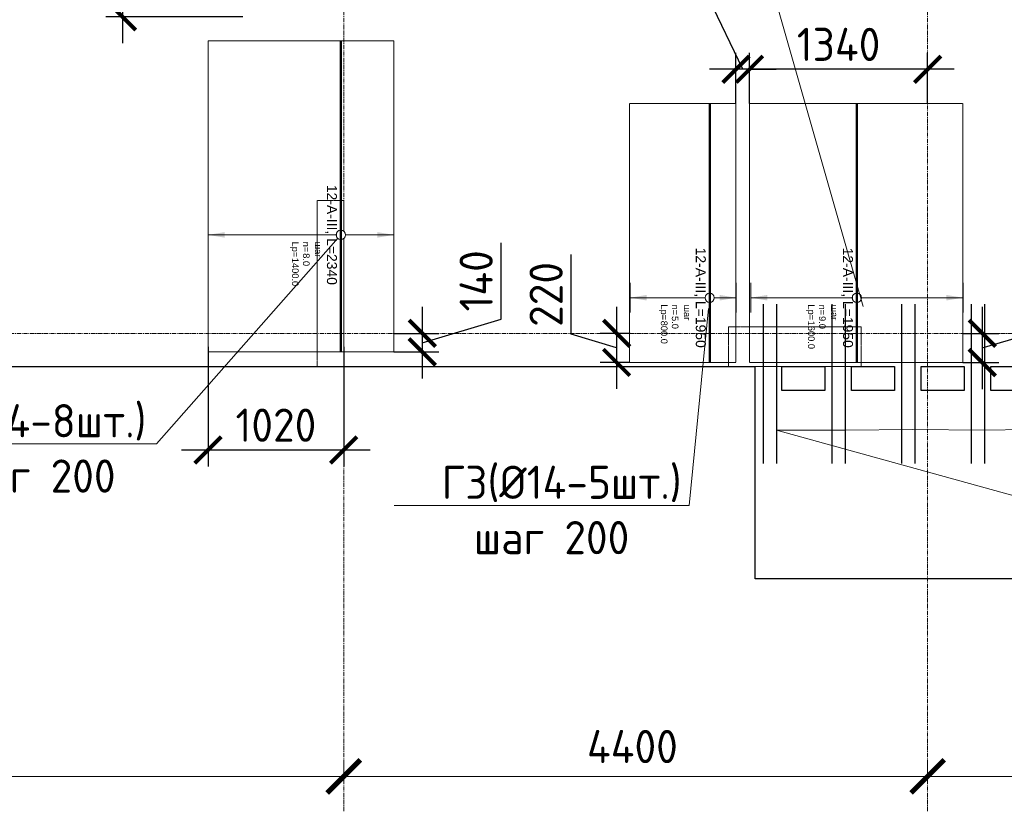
# Model space of a CAD drawing. Header units: millimetres. Extents: x -5898314 to 1055204, y -720802 to 1562611.
# Tile 322 of 362: x 130641 to 138061, y -48552 to -42641. Entities that reach past the tile are written whole.
import ezdxf
from ezdxf import colors
from ezdxf.entities.mleader import LeaderData, LeaderLine
from ezdxf.enums import TextEntityAlignment as Align
from ezdxf.math import Vec2, Vec3

# ---------------------------------------------------------------- set-up
doc = ezdxf.new("R2010")
doc.units = ezdxf.units.MM
doc.set_wipeout_variables(frame=1)
for name, pattern in [('01 Штриховая _4 мм_', [6, 3.5, -2.5]), ('______5', [1100, 800, -100, 100, -100]), ('DASHED', [7, 5, -2, 0]), ('GOST2.303 4', [7, 5, -2, 0]), ('осевая', [50.8, 31.75, -6.35, 6.35, -6.35])]:
    doc.linetypes.add(name, pattern=pattern)
for name, color, linetype, lineweight in [('907Сл Осевые', 1, 'Continuous', 0), ('_0.5', 94, 'Continuous', 50), ('RAZMER', 100, 'Continuous', 15), ('АрмСтер', 2, 'Continuous', 50), ('контур распр. стерхней', 2, 'GOST2.303 4', 20), ('Оси', 40, '______5', 18), ('Перекрытие ж_бетон', 1, 'Continuous', 30), ('подоснова', 151, 'Continuous', 5), ('РАЗМЕРЫ', 1, 'Continuous', 9)]:
    doc.layers.add(name, color=color, linetype=linetype, lineweight=lineweight)
doc.layers.add('АрмСтер_атрибуты', color=2, linetype='Continuous', lineweight=0, plot=False)
doc.layers.add('Колонна_ бетон', color=7, linetype='Continuous', lineweight=50, true_color=0xb4b496)
doc.styles.add('GOST-2.304_Type-B', font='GOST_Common.ttf')
doc.styles.get("Standard").update_dxf_attribs({"font": 'arial.ttf'})
doc.styles.add('Аннотативный', font='arial.ttf')
doc.dimstyles.new('СПДС', dxfattribs={"dimscale": 100, "dimtxt": 2.5, "dimasz": 2, "dimexe": 1.25, "dimexo": 0, "dimtad": 1, "dimdec": 0, "dimrnd": 5, "dimtxsty": 'GOST-2.304_Type-B', "dimblk": 'ARCHTICK', "dimcen": 2.5, "dimdle": 2, "dimclrd": 1, "dimclre": 1, "dimclrt": 1, "dimadec": 0, "dimazin": 2, "dimtfac": 0.75, "dimtdec": 0, "dimtmove": 1, "dimatfit": 3, "dimfxl": 1, "dimtfillclr": 256, "dimtolj": 1, "dimarcsym": 1})

# ---------------------------------------------------------------- blocks, each defined once
blk = doc.blocks.new('подложка стн 1-го этажа')
at = {"layer": 'Колонна_ бетон', "color": 252, "linetype": 'DASHED', "lineweight": 0, "ltscale": 0.5, "true_color": 0x939598, "transparency": 33554687}
for p, q in [((35143.8, 10711.8, -200), (34943.8, 10711.8, -200)), ((34943.8, 10711.8, -200), (34943.8, 9461.8, -200)), ((35143.8, 10711.8, -200), (34943.8, 10711.8, -200)), ((34943.8, 10711.8, -200), (34943.8, 9461.8, -200)), ((35143.8, 10711.8, -200), (35143.8, 9461.8, -200)), ((35143.8, 10711.8, -200), (35143.8, 9461.8, -200)), ((38043.8, 9761.8, -200), (39043.8, 9761.8, -200)), ((38043.8, 9461.8, -200), (38043.8, 9761.8, -200)), ((38043.8, 9761.8, -200), (39043.8, 9761.8, -200)), ((38043.8, 9461.8, -200), (38043.8, 9761.8, -200)), ((39043.8, 9461.8, -200), (39043.8, 9761.8, -200)), ((39043.8, 9461.8, -200), (39043.8, 9761.8, -200)), ((35143.8, 9461.8, -200), (34943.8, 9461.8, -200)), ((35143.8, 9461.8, -200), (34943.8, 9461.8, -200)), ((38043.8, 9461.8, -200), (39043.8, 9461.8, -200)), ((38043.8, 9461.8, -200), (39043.8, 9461.8, -200))]:
    blk.add_line(p, q, dxfattribs=at)
blk = doc.blocks.new('_ArchTick')
at = {"color": 0, "linetype": 'ByBlock', "const_width": 0.15}
blk.add_lwpolyline([(-0.5, -0.5), (0.5, 0.5)], dxfattribs=at)
blk = doc.blocks.new('*D1454')
at = {"color": 1, "lineweight": -2, "transparency": 16777216}
for p, q in [((-64304.7, -346038.9), (-64304.7, -345913.9)), ((-58604.7, -346038.9), (-58604.7, -345913.9)), ((-64504.7, -346038.9), (-58404.7, -346038.9))]:
    blk.add_line(p, q, dxfattribs=at)
at = {"layer": 'DEFPOINTS', "color": 0, "lineweight": 0, "transparency": 16777216}
for p in [(-64304.7, -346038.9), (-58604.7, -346038.9), (-58604.7, -346038.9)]:
    blk.add_point(p, dxfattribs=at)
at = {"color": 1, "lineweight": -2, "transparency": 16777216, "xscale": 250, "yscale": 250, "zscale": 250, "rotation": 180}
blk.add_blockref('_ArchTick', (-64304.7, -346038.9), dxfattribs=at)
at = {"color": 1, "lineweight": -2, "transparency": 16777216, "xscale": 250, "yscale": 250, "zscale": 250}
blk.add_blockref('_ArchTick', (-58604.7, -346038.9), dxfattribs=at)
at = {"color": 1, "lineweight": 0, "transparency": 16777216, "insert": (-61479.9, -345813.9), "char_height": 250, "width": 83333.333, "attachment_point": 5, "style": 'GOST-2.304_Type-B'}
blk.add_mtext('\\A1;5700', dxfattribs=at)
blk = doc.blocks.new('*D1455')
at = {"color": 1, "lineweight": -2, "transparency": 16777216}
for p, q in [((-58604.7, -346038.9), (-58604.7, -345913.9)), ((-54204.7, -346038.9), (-54204.7, -345913.9)), ((-58804.7, -346038.9), (-54004.7, -346038.9))]:
    blk.add_line(p, q, dxfattribs=at)
at = {"layer": 'DEFPOINTS', "color": 0, "lineweight": 0, "transparency": 16777216}
for p in [(-58604.7, -346038.9), (-54204.7, -346038.9), (-54204.7, -346038.9)]:
    blk.add_point(p, dxfattribs=at)
at = {"color": 1, "lineweight": -2, "transparency": 16777216, "xscale": 250, "yscale": 250, "zscale": 250, "rotation": 180}
blk.add_blockref('_ArchTick', (-58604.7, -346038.9), dxfattribs=at)
at = {"color": 1, "lineweight": -2, "transparency": 16777216, "xscale": 250, "yscale": 250, "zscale": 250}
blk.add_blockref('_ArchTick', (-54204.7, -346038.9), dxfattribs=at)
at = {"color": 1, "lineweight": 0, "transparency": 16777216, "insert": (-56429.9, -345813.9), "char_height": 250, "width": 83333.333, "attachment_point": 5, "style": 'GOST-2.304_Type-B'}
blk.add_mtext('\\A1;4400', dxfattribs=at)
blk = doc.blocks.new('*D1456')
at = {"color": 1, "lineweight": -2, "transparency": 16777216}
for p, q in [((-54204.7, -346038.9), (-54204.7, -345913.9)), ((-51904.7, -346038.9), (-51904.7, -345913.9)), ((-54404.7, -346038.9), (-51704.7, -346038.9))]:
    blk.add_line(p, q, dxfattribs=at)
at = {"layer": 'DEFPOINTS', "color": 0, "lineweight": 0, "transparency": 16777216}
for p in [(-54204.7, -346038.9), (-51904.7, -346038.9), (-51904.7, -346038.9)]:
    blk.add_point(p, dxfattribs=at)
at = {"color": 1, "lineweight": -2, "transparency": 16777216, "xscale": 250, "yscale": 250, "zscale": 250, "rotation": 180}
blk.add_blockref('_ArchTick', (-54204.7, -346038.9), dxfattribs=at)
at = {"color": 1, "lineweight": -2, "transparency": 16777216, "xscale": 250, "yscale": 250, "zscale": 250}
blk.add_blockref('_ArchTick', (-51904.7, -346038.9), dxfattribs=at)
at = {"color": 1, "lineweight": 0, "transparency": 16777216, "insert": (-53079.9, -345813.9), "char_height": 250, "width": 83333.333, "attachment_point": 5, "style": 'GOST-2.304_Type-B'}
blk.add_mtext('\\A1;2300', dxfattribs=at)
blk = doc.blocks.new('_None')
blk = doc.blocks.new('*U1019')
at = {"layer": 'РАЗМЕРЫ'}
for p, q in [((112.5, 800), (-112.5, 800)), ((112.5, -800), (-112.5, -800))]:
    blk.add_line(p, q, dxfattribs=at)
at = {"layer": 'РАЗМЕРЫ', "ltscale": 15}
blk.add_line((0, -800), (0, 800), dxfattribs=at)
at = {"layer": 'РАЗМЕРЫ'}
for points in [[(0, 800), (20.9, 674.8), (-20.9, 674.8)], [(0, -800), (20.9, -674.8), (-20.9, -674.8)]]:
    blk.add_solid(points, dxfattribs=at)
at = {"layer": 'АрмСтер_атрибуты', "color": 215, "ltscale": 15, "style": 'Аннотативный'}
for s, p in [('шаг', (51.4, -194.2)), ('n=', (51.4, -285.1)), ('Lр=', (50.2, -367.8))]:
    blk.add_text(s, height=50, dxfattribs=at).set_placement(p)
at = {"layer": 'АрмСтер_атрибуты', "style": 'Аннотативный', "flags": 8}
blk.add_attdef('ПОЗ', (110, 29.6), '', height=75, dxfattribs=at)
at = {"layer": 'АрмСтер_атрибуты', "color": 215, "style": 'Аннотативный'}
for tag, p, flags in [('ШАГ', (190.9, -194.2), 10), ('КОЛ', (138, -285.1), 8), ('ШИРИНА', (172.9, -367.8), 8)]:
    blk.add_attdef(tag, p, '', height=50, dxfattribs=dict(at, flags=flags))
at = {"layer": 'АрмСтер_атрибуты', "flags": 9}
for tag, p in [('МАССА', (-1033.5, -2010.5)), ('ОБОЗНАЧЕНИЕ', (-1033.5, -2124.4))]:
    blk.add_attdef(tag, p, '', height=75, dxfattribs=at)
at = {"linetype": 'Continuous', "lineweight": 0}
blk.add_wipeout([(35, 0), (28.3, 20.6), (10.8, 33.3), (-10.8, 33.3), (-28.3, 20.6), (-35, 0), (-28.3, -20.6), (-10.8, -33.3), (10.8, -33.3), (28.3, -20.6)], dxfattribs=at)
at = {"color": 0, "linetype": 'ByBlock', "lineweight": -2, "ltscale": 100}
blk.add_line((-1462.5, 0), (487.5, 0), dxfattribs=at)
at = {"layer": 'РАЗМЕРЫ'}
blk.add_circle((0, 0), 35, dxfattribs=at)
at = {"layer": 'АрмСтер_атрибуты', "style": 'Аннотативный', "flags": 8}
blk.add_attdef('НАИМЕНОВАНИЕ', text='', height=75, dxfattribs=at).set_placement((0, -29.3), align=Align.TOP_CENTER)
blk = doc.blocks.new('*U1029')
at = {"layer": 'РАЗМЕРЫ'}
for p, q in [((112.5, 400), (-112.5, 400)), ((112.5, -1000), (-112.5, -1000))]:
    blk.add_line(p, q, dxfattribs=at)
at = {"layer": 'РАЗМЕРЫ', "ltscale": 15}
blk.add_line((0, -1000), (0, 400), dxfattribs=at)
at = {"layer": 'РАЗМЕРЫ'}
for points in [[(0, 400), (20.9, 274.8), (-20.9, 274.8)], [(0, -1000), (20.9, -874.8), (-20.9, -874.8)]]:
    blk.add_solid(points, dxfattribs=at)
at = {"layer": 'АрмСтер_атрибуты', "color": 215, "ltscale": 15, "style": 'Аннотативный'}
for s, p in [('шаг', (51.4, -194.2)), ('n=', (51.4, -285.1)), ('Lр=', (50.2, -367.8))]:
    blk.add_text(s, height=50, dxfattribs=at).set_placement(p)
at = {"layer": 'АрмСтер_атрибуты', "style": 'Аннотативный', "flags": 8}
blk.add_attdef('ПОЗ', (110, 29.6), '', height=75, dxfattribs=at)
at = {"layer": 'АрмСтер_атрибуты', "color": 215, "style": 'Аннотативный'}
for tag, p, flags in [('ШАГ', (190.9, -194.2), 10), ('КОЛ', (138, -285.1), 8), ('ШИРИНА', (172.9, -367.8), 8)]:
    blk.add_attdef(tag, p, '', height=50, dxfattribs=dict(at, flags=flags))
at = {"layer": 'АрмСтер_атрибуты', "flags": 9}
for tag, p in [('МАССА', (-1033.5, -410.5)), ('ОБОЗНАЧЕНИЕ', (-1033.5, -524.4))]:
    blk.add_attdef(tag, p, '', height=75, dxfattribs=at)
at = {"linetype": 'Continuous', "lineweight": 0}
blk.add_wipeout([(35, 0), (28.3, 20.6), (10.8, 33.3), (-10.8, 33.3), (-28.3, 20.6), (-35, 0), (-28.3, -20.6), (-10.8, -33.3), (10.8, -33.3), (28.3, -20.6)], dxfattribs=at)
at = {"color": 0, "linetype": 'ByBlock', "lineweight": -2, "ltscale": 100}
blk.add_line((-1462.5, 0), (877.5, 0), dxfattribs=at)
at = {"layer": 'РАЗМЕРЫ'}
blk.add_circle((0, 0), 35, dxfattribs=at)
at = {"layer": 'АрмСтер_атрибуты', "style": 'Аннотативный', "flags": 8}
blk.add_attdef('НАИМЕНОВАНИЕ', text='', height=75, dxfattribs=at).set_placement((0, -29.3), align=Align.TOP_CENTER)
blk = doc.blocks.new('*U1060')
at = {"layer": 'РАЗМЕРЫ'}
for p, q in [((112.5, 200), (-112.5, 200)), ((112.5, -600), (-112.5, -600))]:
    blk.add_line(p, q, dxfattribs=at)
at = {"layer": 'РАЗМЕРЫ', "ltscale": 15}
blk.add_line((0, -600), (0, 200), dxfattribs=at)
at = {"layer": 'РАЗМЕРЫ'}
for points in [[(0, 200), (20.9, 74.8), (-20.9, 74.8)], [(0, -600), (20.9, -474.8), (-20.9, -474.8)]]:
    blk.add_solid(points, dxfattribs=at)
at = {"layer": 'АрмСтер_атрибуты', "color": 215, "ltscale": 15, "style": 'Аннотативный'}
for s, p in [('шаг', (51.4, -194.2)), ('n=', (51.4, -285.1)), ('Lр=', (50.2, -367.8))]:
    blk.add_text(s, height=50, dxfattribs=at).set_placement(p)
at = {"layer": 'АрмСтер_атрибуты', "style": 'Аннотативный', "flags": 8}
blk.add_attdef('ПОЗ', (110, 29.6), '', height=75, dxfattribs=at)
at = {"layer": 'АрмСтер_атрибуты', "color": 215, "style": 'Аннотативный'}
for tag, p, flags in [('ШАГ', (190.9, -194.2), 10), ('КОЛ', (138, -285.1), 8), ('ШИРИНА', (172.9, -367.8), 8)]:
    blk.add_attdef(tag, p, '', height=50, dxfattribs=dict(at, flags=flags))
at = {"layer": 'АрмСтер_атрибуты', "flags": 9}
for tag, p in [('МАССА', (-1033.5, -2610.5)), ('ОБОЗНАЧЕНИЕ', (-1033.5, -2724.4))]:
    blk.add_attdef(tag, p, '', height=75, dxfattribs=at)
at = {"linetype": 'Continuous', "lineweight": 0}
blk.add_wipeout([(35, 0), (28.3, 20.6), (10.8, 33.3), (-10.8, 33.3), (-28.3, 20.6), (-35, 0), (-28.3, -20.6), (-10.8, -33.3), (10.8, -33.3), (28.3, -20.6)], dxfattribs=at)
at = {"color": 0, "linetype": 'ByBlock', "lineweight": -2, "ltscale": 100}
blk.add_line((-1462.5, 0), (487.5, 0), dxfattribs=at)
at = {"layer": 'РАЗМЕРЫ'}
blk.add_circle((0, 0), 35, dxfattribs=at)
at = {"layer": 'АрмСтер_атрибуты', "style": 'Аннотативный', "flags": 8}
blk.add_attdef('НАИМЕНОВАНИЕ', text='', height=75, dxfattribs=at).set_placement((0, -29.3), align=Align.TOP_CENTER)
blk = doc.blocks.new('*D1118')
at = {"layer": '907Сл Осевые', "color": 1, "lineweight": -2, "transparency": 16777216}
for p, q in [((134268.5, -44896.2), (134268.5, -44321.2)), ((133674.7, -44804.4), (133674.7, -45344.4)), ((133674.7, -45074.4), (134268.5, -44896.2)), ((133461, -45004.4), (133799.7, -45004.4)), ((133461, -45144.4), (133799.7, -45144.4))]:
    blk.add_line(p, q, dxfattribs=at)
at = {"layer": 'DEFPOINTS', "color": 0, "lineweight": 0, "transparency": 16777216}
for p in [(133461, -45004.4), (133461, -45144.4), (133674.7, -45144.4)]:
    blk.add_point(p, dxfattribs=at)
at = {"layer": '907Сл Осевые', "color": 1, "lineweight": -2, "transparency": 16777216, "xscale": 200, "yscale": 200, "zscale": 200}
for p, rotation in [((133674.7, -45004.4), 90), ((133674.7, -45144.4), 270)]:
    blk.add_blockref('_ArchTick', p, dxfattribs=dict(at, rotation=rotation))
at = {"layer": '907Сл Осевые', "color": 1, "lineweight": 0, "transparency": 16777216, "insert": (134081, -44608.7), "char_height": 250, "attachment_point": 5, "rotation": 90, "style": 'GOST-2.304_Type-B'}
blk.add_mtext('\\A1;140', dxfattribs=at)
blk = doc.blocks.new('*D1119')
at = {"layer": '907Сл Осевые', "color": 1, "lineweight": -2, "transparency": 16777216}
for p, q in [((132061, -45106.4), (132061, -46008.3)), ((133082.8, -45106.4), (133082.8, -46008.3)), ((133282.8, -45883.3), (131861, -45883.3))]:
    blk.add_line(p, q, dxfattribs=at)
at = {"layer": 'DEFPOINTS', "color": 0, "lineweight": 0, "transparency": 16777216}
for p in [(132061, -45106.4), (133082.8, -45106.4), (132061, -45883.3)]:
    blk.add_point(p, dxfattribs=at)
at = {"layer": '907Сл Осевые', "color": 1, "lineweight": -2, "transparency": 16777216, "xscale": 200, "yscale": 200, "zscale": 200, "rotation": 180}
blk.add_blockref('_ArchTick', (132061, -45883.3), dxfattribs=at)
at = {"layer": '907Сл Осевые', "color": 1, "lineweight": -2, "transparency": 16777216, "xscale": 200, "yscale": 200, "zscale": 200}
blk.add_blockref('_ArchTick', (133082.8, -45883.3), dxfattribs=at)
at = {"layer": '907Сл Осевые', "color": 1, "lineweight": 0, "transparency": 16777216, "insert": (132571.9, -45695.8), "char_height": 250, "attachment_point": 5, "style": 'GOST-2.304_Type-B'}
blk.add_mtext('\\A1;1020', dxfattribs=at)
blk = doc.blocks.new('*D1120')
at = {"layer": '907Сл Осевые', "color": 1, "lineweight": -2, "transparency": 16777216}
for p, q in [((131416.6, -39904.4), (131416.6, -42819.1)), ((132322.3, -40104.4), (131291.6, -40104.4)), ((132322.3, -42619.1), (131291.6, -42619.1))]:
    blk.add_line(p, q, dxfattribs=at)
at = {"layer": 'DEFPOINTS', "color": 0, "lineweight": 0, "transparency": 16777216}
for p in [(132322.3, -40104.4), (131416.6, -42619.1), (132322.3, -42619.1)]:
    blk.add_point(p, dxfattribs=at)
at = {"layer": '907Сл Осевые', "color": 1, "lineweight": -2, "transparency": 16777216, "xscale": 200, "yscale": 200, "zscale": 200}
for p, rotation in [((131416.6, -40104.4), 90), ((131416.6, -42619.1), 270)]:
    blk.add_blockref('_ArchTick', p, dxfattribs=dict(at, rotation=rotation))
at = {"layer": '907Сл Осевые', "color": 1, "lineweight": 0, "transparency": 16777216, "insert": (131229.1, -41361.7), "char_height": 250, "attachment_point": 5, "rotation": 90, "style": 'GOST-2.304_Type-B'}
blk.add_mtext('\\A1;2515', dxfattribs=at)
blk = doc.blocks.new('*D1122')
at = {"layer": '907Сл Осевые', "color": 1, "lineweight": -2, "transparency": 16777216}
for p, q in [((134795.7, -45010.7), (134795.7, -44410.7)), ((135139.4, -44804.4), (135139.4, -45423.3)), ((135139.4, -45113.8), (134795.7, -45010.7)), ((135242.1, -45004.4), (135014.4, -45004.4)), ((135237.1, -45223.3), (135014.4, -45223.3))]:
    blk.add_line(p, q, dxfattribs=at)
at = {"layer": 'DEFPOINTS', "color": 0, "lineweight": 0, "transparency": 16777216}
for p in [(135242.1, -45004.4), (135139.4, -45223.3), (135237.1, -45223.3)]:
    blk.add_point(p, dxfattribs=at)
at = {"layer": '907Сл Осевые', "color": 1, "lineweight": -2, "transparency": 16777216, "xscale": 200, "yscale": 200, "zscale": 200}
for p, rotation in [((135139.4, -45004.4), 90), ((135139.4, -45223.3), 270)]:
    blk.add_blockref('_ArchTick', p, dxfattribs=dict(at, rotation=rotation))
at = {"layer": '907Сл Осевые', "color": 1, "lineweight": 0, "transparency": 16777216, "insert": (134608.2, -44710.7), "char_height": 250, "attachment_point": 5, "rotation": 90, "style": 'GOST-2.304_Type-B'}
blk.add_mtext('\\A1;220', dxfattribs=at)
blk = doc.blocks.new('*D1068')
at = {"layer": '907Сл Осевые', "color": 1, "lineweight": -2, "transparency": 16777216}
for p, q in [((138488.7, -44936.3), (138488.7, -44336.3)), ((137895, -44804.4), (137895, -45424.4)), ((137895, -45114.4), (138488.7, -44936.3)), ((137747.8, -45004.4), (138020, -45004.4)), ((137747.8, -45224.4), (138020, -45224.4))]:
    blk.add_line(p, q, dxfattribs=at)
at = {"layer": 'DEFPOINTS', "color": 0, "lineweight": 0, "transparency": 16777216}
for p in [(137747.8, -45004.4), (137747.8, -45224.4), (137895, -45224.4)]:
    blk.add_point(p, dxfattribs=at)
at = {"layer": '907Сл Осевые', "color": 1, "lineweight": -2, "transparency": 16777216, "xscale": 200, "yscale": 200, "zscale": 200}
for p, rotation in [((137895, -45004.4), 90), ((137895, -45224.4), 270)]:
    blk.add_blockref('_ArchTick', p, dxfattribs=dict(at, rotation=rotation))
at = {"layer": '907Сл Осевые', "color": 1, "lineweight": 0, "transparency": 16777216, "insert": (138301.2, -44636.3), "char_height": 250, "attachment_point": 5, "rotation": 90, "style": 'GOST-2.304_Type-B'}
blk.add_mtext('\\A1;220', dxfattribs=at)
blk = doc.blocks.new('*D1123')
at = {"layer": '907Сл Осевые', "color": 1, "lineweight": -2, "transparency": 16777216}
for p, q in [((136141.2, -43273.3), (136141.2, -42889.6)), ((137482.8, -43273.3), (137482.8, -42889.6)), ((137682.8, -43014.6), (135941.2, -43014.6))]:
    blk.add_line(p, q, dxfattribs=at)
at = {"layer": 'DEFPOINTS', "color": 0, "lineweight": 0, "transparency": 16777216}
for p in [(136141.2, -43014.6), (136141.2, -43273.3), (137482.8, -43273.3)]:
    blk.add_point(p, dxfattribs=at)
at = {"layer": '907Сл Осевые', "color": 1, "lineweight": -2, "transparency": 16777216, "xscale": 200, "yscale": 200, "zscale": 200, "rotation": 180}
blk.add_blockref('_ArchTick', (136141.2, -43014.6), dxfattribs=at)
at = {"layer": '907Сл Осевые', "color": 1, "lineweight": -2, "transparency": 16777216, "xscale": 200, "yscale": 200, "zscale": 200}
blk.add_blockref('_ArchTick', (137482.8, -43014.6), dxfattribs=at)
at = {"layer": '907Сл Осевые', "color": 1, "lineweight": 0, "transparency": 16777216, "insert": (136812, -42827.1), "char_height": 250, "attachment_point": 5, "style": 'GOST-2.304_Type-B'}
blk.add_mtext('\\A1;1340', dxfattribs=at)
blk = doc.blocks.new('*D1437')
at = {"layer": '_0.5', "color": 1, "lineweight": -2, "transparency": 16777216}
for p, q in [((135836.4, -42483.4), (135286.4, -42483.4)), ((136090, -43014.6), (135836.4, -42483.4)), ((136038.8, -43273.3), (136038.8, -42889.6)), ((136141.2, -43273.3), (136141.2, -42889.6)), ((136038.8, -43014.6), (135838.8, -43014.6)), ((136141.2, -43014.6), (136038.8, -43014.6)), ((136141.2, -43014.6), (136038.8, -43014.6)), ((136141.2, -43014.6), (136341.2, -43014.6))]:
    blk.add_line(p, q, dxfattribs=at)
at = {"layer": 'DEFPOINTS', "color": 0, "lineweight": 0, "transparency": 16777216}
for p in [(136038.8, -43014.6), (136038.8, -43273.3), (136141.2, -43273.3)]:
    blk.add_point(p, dxfattribs=at)
at = {"layer": '_0.5', "color": 1, "lineweight": -2, "transparency": 16777216, "xscale": 200, "yscale": 200, "zscale": 200}
blk.add_blockref('_ArchTick', (136038.8, -43014.6), dxfattribs=at)
at = {"layer": '_0.5', "color": 1, "lineweight": -2, "transparency": 16777216, "xscale": 200, "yscale": 200, "zscale": 200, "rotation": 180}
blk.add_blockref('_ArchTick', (136141.2, -43014.6), dxfattribs=at)
at = {"layer": '_0.5', "color": 1, "lineweight": 0, "transparency": 16777216, "insert": (135561.4, -42295.9), "char_height": 250, "attachment_point": 5, "style": 'GOST-2.304_Type-B'}
blk.add_mtext('\\A1;100', dxfattribs=at)
blk = doc.blocks.new('оси блок 2')
at = {"layer": 'Оси', "color": 16, "linetype": 'осевая', "lineweight": 0, "transparency": 33554687}
for p, q in [((-58604.7, -322543), (-58604.7, -347914.1)), ((-54204.7, -322543), (-54204.7, -347914.1)), ((-89822.3, -342701.3), (-37238.5, -342701.3))]:
    blk.add_line(p, q, dxfattribs=at)
at = {"lineweight": 0}
for base, p1, p2, picture, middle in [((-58604.7, -346038.9), (-64304.7, -346038.9), (-58604.7, -346038.9), '*D1454', (-61479.9, -346038.9)), ((-54204.7, -346038.9), (-58604.7, -346038.9), (-54204.7, -346038.9), '*D1455', (-56429.9, -346038.9)), ((-51904.7, -346038.9), (-54204.7, -346038.9), (-51904.7, -346038.9), '*D1456', (-53079.9, -346038.9))]:
    dim = blk.add_linear_dim(base=base, p1=p1, p2=p2, dimstyle='СПДС', override={"dimgap": 1}, dxfattribs=at)
    dim.commit()
    dim.dimension.update_dxf_attribs({"geometry": picture, "text_midpoint": middle, "dimtype": 160})

msp = doc.modelspace()

# ---------------------------------------------------------------- linework, layer by layer
at = {"layer": 'RAZMER', "lineweight": 30}
for points, elevation in [([(136243.65, -44784.12), (136243.6, -45984.12)], -0.05), ([(136343.65, -44784.12), (136343.6, -45984.12)], -0.05), ([(136760.9, -44784.12), (136760.86, -45984.12)], -0.07), ([(136860.9, -44784.12), (136860.86, -45984.12)], -0.07), ([(137285.89, -44784.12), (137285.84, -45984.12)], -0.05), ([(137385.89, -44784.12), (137385.84, -45984.12)], -0.05), ([(137810.97, -44784.12), (137810.92, -45984.12)], -0.14), ([(137910.97, -44784.12), (137910.92, -45984.12)], -0.14)]:
    msp.add_lwpolyline(points, dxfattribs=dict(at, elevation=elevation))
at = {"layer": 'контур распр. стерхней', "linetype": '01 Штриховая _4 мм_'}
for points in [[(132060.97, -45144.36), (132060.97, -42799.8), (133460.97, -42799.81), (133460.97, -45144.36)], [(135237.11, -45223.29), (135237.11, -43273.29), (136038.8, -43273.3), (136038.8, -45223.3)], [(136141.23, -45223.29), (136141.23, -43273.29), (137747.78, -43273.3), (137747.78, -45223.3)]]:
    msp.add_lwpolyline(points, close=True, dxfattribs=at)
at = {"layer": 'Перекрытие ж_бетон'}
for p, q in [((136183.35, -46854.44), (136183.35, -45254.44)), ((139533.35, -46854.44), (136183.35, -46854.44))]:
    msp.add_line(p, q, dxfattribs=at)
for points in [[(127633.52, -45254.44), (133034.77, -45254.44)], [(133033.35, -45254.44), (136183.35, -45254.44)]]:
    msp.add_lwpolyline(points, dxfattribs=at)
for points, elevation in [([(136708.43, -45434.4), (136383.43, -45434.4), (136383.43, -45254.4), (136708.43, -45254.4)], -0.07), ([(137233.51, -45434.4), (136908.51, -45434.4), (136908.51, -45254.4), (137233.51, -45254.4)], -0.16), ([(137758.41, -45434.4), (137433.41, -45434.4), (137433.41, -45254.4), (137758.41, -45254.4)], -0.05), ([(138283.39, -45434.4), (137958.39, -45434.4), (137958.39, -45254.4), (138283.39, -45254.4)], -0.04)]:
    msp.add_lwpolyline(points, close=True, dxfattribs=dict(at, elevation=elevation))

# ---------------------------------------------------------------- block references
msp.add_blockref('подложка стн 1-го этажа', (97939.43, -54716.23, 560), dxfattribs=at)
at = {"layer": 'подоснова', "color": 2, "ltscale": 0.3}
msp.add_blockref('оси блок 2', (191688.07, 297696.88), dxfattribs=at)

# ---------------------------------------------------------------- leaders
at = {"layer": 'подоснова', "color": 6, "lineweight": 0, "ltscale": 0.3}
ml = msp.add_multileader_mtext('Standard', dxfattribs=at)
ml.set_content('7(%%C14-8шт.)\\Pшаг 200', color=6, style='GOST-2.304_Type-B')
ml.set_leader_properties(color=256, linetype='ByLayer', lineweight=15)
ml.set_arrow_properties(name='NONE')
ml.build(insert=Vec2(0, 0))
ml.multileader.update_dxf_attribs({"text_left_attachment_type": 6, "text_right_attachment_type": 6, "dogleg_length": 0.1, "arrow_head_size": 18})
ctx = ml.context
ctx.base_point, ctx.char_height, ctx.arrow_head_size, ctx.landing_gap_size, ctx.plane_origin = Vec3(129883.36, -45837.49, 180), 250, 18, 20, Vec3(124585.54, -39758.68, 180)
ctx.left_attachment, ctx.right_attachment, ctx.text_align_type = 6, 6, 1
notes = []
notes.append((ctx, [(1, (1, 1, 0), (131672.32, -45837.49, 180), (-1, 0), 0.1, [(0, [(133060.97, -44262.31, 180)], 0, [])])]))
ctx.mtext.insert, ctx.mtext.alignment, ctx.mtext.flow_direction = Vec3(130777.79, -45537.49, 180), 2, 5
at = {"layer": 'подоснова', "color": 2, "lineweight": 0, "ltscale": 0.3}
ml = msp.add_multileader_mtext('Standard', dxfattribs=at)
ml.set_content(' Г3(%%C14-5шт.)\\Pшаг 200', color=2, style='GOST-2.304_Type-B')
ml.set_leader_properties(color=256, linetype='ByLayer', lineweight=15)
ml.set_arrow_properties(name='NONE')
ml.build(insert=Vec2(0, 0))
ml.multileader.update_dxf_attribs({"text_left_attachment_type": 6, "text_right_attachment_type": 6, "dogleg_length": 0.1, "arrow_head_size": 18})
ctx = ml.context
ctx.base_point, ctx.char_height, ctx.arrow_head_size, ctx.landing_gap_size, ctx.plane_origin = Vec3(133611.28, -46301.2, 43330), 250, 18, 20, Vec3(127626.03, -41600.17, 43330)
ctx.left_attachment, ctx.right_attachment, ctx.text_align_type = 6, 6, 1
notes.append((ctx, [(1, (1, 1, 0), (135686.99, -46301.2, 43330), (-1, 0), 0.1, [(0, [(135832.38, -44817.89, 43330)], 0, [])])]))
ctx.mtext.insert, ctx.mtext.alignment, ctx.mtext.flow_direction = Vec3(134649.08, -46001.2, 43330), 2, 5
ml = msp.add_multileader_mtext('Standard', dxfattribs=at)
ml.set_content('13 (%%C16)\\Pшаг 100', color=2, style='GOST-2.304_Type-B')
ml.set_leader_properties(color=256, linetype='ByLayer', lineweight=15)
ml.set_arrow_properties(name='NONE')
ml.build(insert=Vec2(0, 0))
ml.multileader.update_dxf_attribs({"text_left_attachment_type": 6, "text_right_attachment_type": 6, "dogleg_length": 0.1, "arrow_head_size": 18})
ctx = ml.context
ctx.base_point, ctx.char_height, ctx.arrow_head_size, ctx.landing_gap_size, ctx.plane_origin = Vec3(140008.6, -46745.79, 719.84), 250, 18, 20, Vec3(136506.23, -45025.91, 719.84)
ctx.left_attachment, ctx.right_attachment, ctx.text_align_type = 6, 6, 1
notes.append((ctx, [(0, (1, 1, 0), (140008.5, -46745.79, 719.84), (1, 0), 0.1, [(6, [(139485.83, -45733.11, 719.84), (138960.85, -45733.11, 719.84), (138421.57, -45727.51, 719.84), (137910.97, -45733.11, 719.84), (137371.51, -45727.51, 719.84), (136860.9, -45733.11, 719.84), (136343.65, -45733.11, 719.84)], 0, [])])]))
ctx.mtext.insert, ctx.mtext.alignment, ctx.mtext.flow_direction = Vec3(140583.91, -46445.79, 719.84), 2, 5
for ctx, leaders in notes:
    for number, flags, end, landing, length, lines in leaders:
        leader = LeaderData()
        leader.index, (leader.has_last_leader_line, leader.has_dogleg_vector, leader.attachment_direction) = number, flags
        leader.last_leader_point, leader.dogleg_vector, leader.dogleg_length = Vec3(end), Vec3(landing), length
        for number, points, colour, breaks in lines:
            line = LeaderLine()
            line.index, line.vertices, line.color, line.breaks = number, Vec3.list(points), colors.encode_raw_color(colour), breaks
            leader.lines.append(line)
        ctx.leaders.append(leader)

# ---------------------------------------------------------------- next in the draw order: block references
at = {"layer": 'АрмСтер', "ltscale": 15}
ref = msp.add_blockref('*U1029', (133060.97, -44262.31), dxfattribs=dict(at, rotation=270))
ref.add_attrib('НАИМЕНОВАНИЕ', '12-A-III, L=2340', dxfattribs={"layer": 'АрмСтер_атрибуты', "height": 75, "rotation": 270, "style": 'Аннотативный', "flags": 8}).set_placement((133031.63, -44262.31), align=Align.TOP_CENTER)
ref.add_attrib('КОЛ', '8.0', (132775.84, -44400.36), dxfattribs={"layer": 'АрмСтер_атрибуты', "color": 215, "height": 50, "rotation": 270, "style": 'Аннотативный', "flags": 8})
ref.add_attrib('ШИРИНА', '1400.0', (132693.17, -44435.19), dxfattribs={"layer": 'АрмСтер_атрибуты', "color": 215, "height": 50, "rotation": 270, "style": 'Аннотативный', "flags": 8})
ref = msp.add_blockref('*U1060', (135840.67, -44735.8), dxfattribs=dict(at, rotation=270))
ref.add_attrib('НАИМЕНОВАНИЕ', '12-A-III, L=1950', dxfattribs={"layer": 'АрмСтер_атрибуты', "height": 75, "rotation": 270, "style": 'Аннотативный', "flags": 8}).set_placement((135811.34, -44735.8), align=Align.TOP_CENTER)
ref.add_attrib('КОЛ', '5.0', (135555.55, -44873.85), dxfattribs={"layer": 'АрмСтер_атрибуты', "color": 215, "height": 50, "rotation": 270, "style": 'Аннотативный', "flags": 8})
ref.add_attrib('ШИРИНА', '800.0', (135472.88, -44908.68), dxfattribs={"layer": 'АрмСтер_атрибуты', "color": 215, "height": 50, "rotation": 270, "style": 'Аннотативный', "flags": 8})
ref = msp.add_blockref('*U1019', (136949.65, -44735.8), dxfattribs=dict(at, rotation=270))
ref.add_attrib('НАИМЕНОВАНИЕ', '12-A-III, L=1950', dxfattribs={"layer": 'АрмСтер_атрибуты', "height": 75, "rotation": 270, "style": 'Аннотативный', "flags": 8}).set_placement((136920.31, -44735.8), align=Align.TOP_CENTER)
ref.add_attrib('КОЛ', '9.0', (136664.52, -44873.85), dxfattribs={"layer": 'АрмСтер_атрибуты', "color": 215, "height": 50, "rotation": 270, "style": 'Аннотативный', "flags": 8})
ref.add_attrib('ШИРИНА', '1600.0', (136581.85, -44908.68), dxfattribs={"layer": 'АрмСтер_атрибуты', "color": 215, "height": 50, "rotation": 270, "style": 'Аннотативный', "flags": 8})

# ---------------------------------------------------------------- next in the draw order: dimensions: what is measured, and where the dimension line sits
at = {"layer": '907Сл Осевые', "lineweight": 0}
for base, p1, p2, picture, middle in [((131416.58, -42619.05), (132322.28, -40104.38), (132322.28, -42619.05), '*D1120', (131229.08, -41361.72)), ((133674.73, -45144.36), (133460.97, -45004.38), (133460.97, -45144.36), '*D1118', (134080.98, -44833.75)), ((137894.99, -45224.38), (137747.78, -45004.38), (137747.78, -45224.38), '*D1068', (138301.24, -44873.76)), ((135139.41, -45223.29), (135242.11, -45004.38), (135237.11, -45223.29), '*D1122', (134608.16, -44948.21))]:
    dim = msp.add_linear_dim(base=base, p1=p1, p2=p2, angle=90, dimstyle='СПДС', override={"dimtxt": 2.5}, dxfattribs=at)
    dim.commit()
    dim.dimension.update_dxf_attribs({"geometry": picture, "text_midpoint": middle})
for base, p1, p2, picture, middle in [((136141.23, -43014.64), (137482.76, -43273.3), (136141.23, -43273.3), '*D1123', (136811.99, -42827.14)), ((132060.97, -45883.33), (133082.76, -45106.41), (132060.97, -45106.41), '*D1119', (132571.87, -45695.83))]:
    dim = msp.add_linear_dim(base=base, p1=p1, p2=p2, dimstyle='СПДС', override={"dimtxt": 2.5}, dxfattribs=at)
    dim.commit()
    dim.dimension.update_dxf_attribs({"geometry": picture, "text_midpoint": middle})
at = {"layer": '_0.5', "color": 1, "lineweight": 0}
dim = msp.add_linear_dim(base=(136038.8, -43014.64), p1=(136141.23, -43273.3), p2=(136038.8, -43273.3), dimstyle='СПДС', override={"dimtxt": 2.5}, dxfattribs=at)
dim.commit()
dim.dimension.update_dxf_attribs({"geometry": '*D1437', "text_midpoint": (135773.88, -42483.39), "dimtype": 160})

# ---------------------------------------------------------------- next in the draw order: leaders
at = {"layer": 'подоснова', "color": 5, "lineweight": 0, "ltscale": 0.3}
ml = msp.add_multileader_mtext('Standard', dxfattribs=at)
ml.set_content('10 (%%C16-9шт.)\\Pшаг 200', color=5, style='GOST-2.304_Type-B')
ml.set_leader_properties(color=256, linetype='ByLayer', lineweight=15)
ml.set_arrow_properties(name='NONE')
ml.build(insert=Vec2(0, 0))
ml.multileader.update_dxf_attribs({"text_left_attachment_type": 6, "text_right_attachment_type": 6, "dogleg_length": 0.1, "arrow_head_size": 18})
ctx = ml.context
ctx.base_point, ctx.char_height, ctx.arrow_head_size, ctx.landing_gap_size, ctx.plane_origin = Vec3(136162.64, -41878.73), 250, 18, 20, Vec3(131687.62, -42030.43)
ctx.left_attachment, ctx.right_attachment, ctx.text_align_type = 6, 6, 1
notes = []
notes.append((ctx, [(0, (1, 1, 0), (136162.54, -41878.73), (1, 0), 0.1, [(0, [(136997.82, -44801.64)], 0, [])])]))
ctx.mtext.insert, ctx.mtext.alignment, ctx.mtext.flow_direction = Vec3(137150.45, -41578.73), 2, 5
for ctx, leaders in notes:
    for number, flags, end, landing, length, lines in leaders:
        leader = LeaderData()
        leader.index, (leader.has_last_leader_line, leader.has_dogleg_vector, leader.attachment_direction) = number, flags
        leader.last_leader_point, leader.dogleg_vector, leader.dogleg_length = Vec3(end), Vec3(landing), length
        for number, points, colour, breaks in lines:
            line = LeaderLine()
            line.index, line.vertices, line.color, line.breaks = number, Vec3.list(points), colors.encode_raw_color(colour), breaks
            leader.lines.append(line)
        ctx.leaders.append(leader)

doc.saveas('drawing.dxf')
